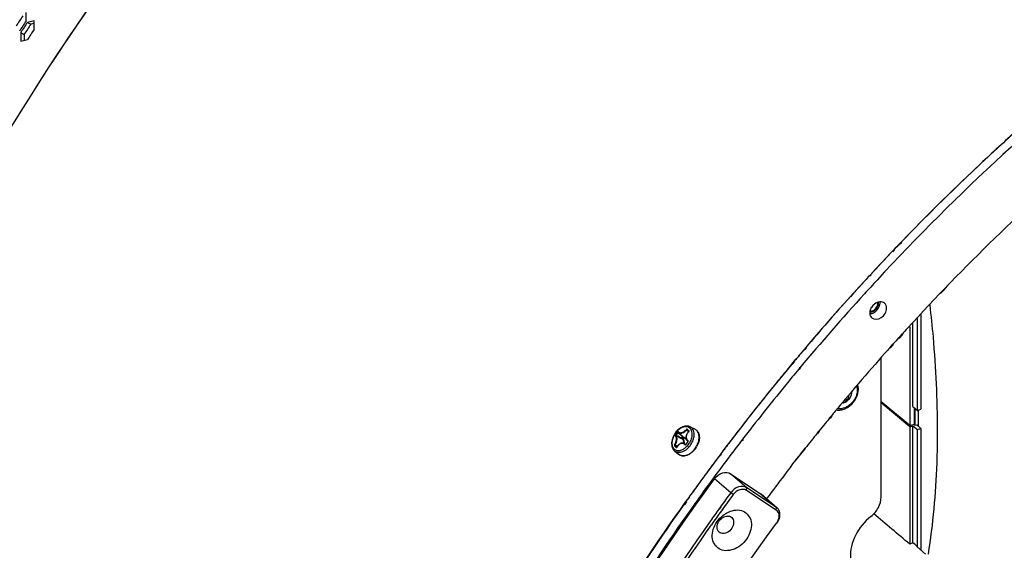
# Model space of a CAD drawing. Header units: millimetres. Extents: x 0 to 420, y 0 to 297.
# Tile 418 of 502: x 322 to 345, y 218 to 230. Entities that reach past the tile are written whole.
import ezdxf

# ---------------------------------------------------------------- set-up
doc = ezdxf.new("R2010")
doc.units = ezdxf.units.MM
doc.header["$LTSCALE"] = 23.1
doc.layers.get('0').update_dxf_attribs({"linetype": 'CONTINUOUS'})
doc.layers.add('02___PRT_ALL_AXES', color=7, linetype='CONTINUOUS')

msp = doc.modelspace()

# ---------------------------------------------------------------- linework, layer by layer
at = {"color": 3, "linetype": 'CONTINUOUS'}
for p, q in [((322.265, 229.87), (322.266, 230.069)), ((322.452, 229.874), (322.296, 229.837)), ((322.451, 229.674), (322.452, 229.874)), ((322.14, 229.601), (322.14, 229.4)), ((322.14, 229.4), (322.294, 229.437))]:
    msp.add_line(p, q, dxfattribs=at)
at = {"color": 7, "linetype": 'CONTINUOUS'}
for p, q in [((322.296, 229.837), (322.374, 229.792)), ((322.451, 229.81), (322.374, 229.792)), ((322.14, 229.601), (322.218, 229.556)), ((322.218, 229.556), (322.218, 229.419)), ((342.416, 224.559), (342.38, 224.521)), ((342.428, 224.547), (342.392, 224.509)), ((342.587, 224.737), (342.551, 224.7)), ((342.599, 224.725), (342.562, 224.687)), ((342.57, 224.718), (342.588, 224.736)), ((341.878, 223.987), (341.848, 223.955)), ((341.886, 223.979), (341.856, 223.947)), ((341.647, 223.737), (341.587, 223.671)), ((341.651, 223.733), (341.589, 223.669)), ((341.479, 223.553), (341.404, 223.47)), ((341.479, 223.553), (341.406, 223.468)), ((342.962, 220.833), (342.962, 222.964)), ((343.046, 223.057), (343.046, 220.858)), ((342.785, 222.771), (342.785, 220.481)), ((342.859, 220.919), (342.859, 222.851)), ((340.37, 222.291), (340.337, 222.252)), ((340.383, 222.281), (340.349, 222.242)), ((342.12, 218.824), (342.12, 222.044)), ((340.048, 221.908), (340.086, 221.954)), ((340.049, 221.909), (340.14, 222.019)), ((340.111, 221.965), (340.056, 221.902)), ((340.085, 221.953), (340.14, 222.019)), ((340.236, 221.824), (340.207, 221.789)), ((340.245, 221.816), (340.216, 221.783)), ((339.765, 221.567), (339.723, 221.515)), ((339.767, 221.566), (339.723, 221.515)), ((339.723, 221.515), (339.659, 221.436)), ((339.723, 221.515), (339.661, 221.435)), ((339.906, 221.425), (339.873, 221.385)), ((339.907, 221.424), (339.873, 221.385)), ((341.342, 221.061), (341.306, 221.093)), ((342.785, 220.481), (342.12, 221.034)), ((342.785, 220.452), (342.12, 221.005)), ((342.859, 220.919), (342.962, 220.833)), ((342.895, 220.513), (342.895, 220.888)), ((342.904, 220.881), (342.904, 220.486)), ((342.962, 220.833), (343.046, 220.858)), ((342.991, 220.462), (342.991, 220.841)), ((337.689, 220.45), (337.799, 220.395)), ((342.785, 220.481), (342.895, 220.513)), ((342.785, 220.452), (342.859, 220.473)), ((342.785, 220.452), (342.785, 217.729)), ((342.859, 217.76), (342.859, 220.473)), ((342.859, 220.473), (342.962, 220.388)), ((342.904, 220.486), (342.879, 220.508)), ((342.904, 220.486), (342.949, 220.5)), ((342.949, 220.5), (343.046, 220.412)), ((337.413, 220.319), (337.415, 220.317)), ((337.415, 220.317), (337.418, 220.314)), ((337.418, 220.314), (337.419, 220.313)), ((337.419, 220.313), (337.505, 220.238)), ((337.505, 220.237), (337.505, 220.238)), ((337.512, 220.176), (337.532, 220.201)), ((337.523, 220.167), (337.542, 220.193)), ((337.59, 220.233), (337.588, 220.221)), ((337.588, 220.221), (337.588, 220.208)), ((337.588, 220.208), (337.589, 220.196)), ((337.589, 220.196), (337.591, 220.185)), ((337.593, 220.246), (337.59, 220.233)), ((337.597, 220.258), (337.593, 220.246)), ((337.601, 220.271), (337.597, 220.258)), ((337.607, 220.283), (337.601, 220.271)), ((337.65, 220.338), (337.604, 220.379)), ((337.614, 220.295), (337.607, 220.283)), ((337.622, 220.307), (337.614, 220.295)), ((337.617, 220.381), (337.654, 220.347)), ((337.619, 220.394), (337.656, 220.36)), ((337.631, 220.318), (337.622, 220.307)), ((337.641, 220.329), (337.631, 220.318)), ((337.649, 220.337), (337.641, 220.329)), ((337.65, 220.338), (337.649, 220.337)), ((337.651, 220.335), (337.649, 220.337)), ((337.651, 220.339), (337.65, 220.338)), ((337.652, 220.341), (337.651, 220.339)), ((337.653, 220.342), (337.652, 220.341)), ((337.654, 220.343), (337.653, 220.342)), ((337.654, 220.347), (337.654, 220.347)), ((337.654, 220.347), (337.654, 220.347)), ((337.654, 220.347), (337.654, 220.346)), ((337.654, 220.346), (337.654, 220.345)), ((337.654, 220.346), (337.654, 220.346)), ((337.654, 220.345), (337.654, 220.344)), ((337.654, 220.344), (337.654, 220.343)), ((342.962, 220.388), (343.046, 220.412)), ((342.962, 217.673), (342.962, 220.388)), ((343.046, 220.412), (343.046, 217.588)), ((337.388, 219.999), (337.335, 220.026)), ((337.382, 219.988), (337.336, 220.012)), ((337.375, 219.977), (337.373, 219.978)), ((337.373, 219.978), (337.374, 219.977)), ((337.375, 219.977), (337.374, 219.977)), ((337.375, 219.978), (337.375, 219.977)), ((337.376, 219.978), (337.375, 219.978)), ((337.377, 219.98), (337.376, 219.979)), ((337.376, 219.979), (337.376, 219.978)), ((337.378, 219.981), (337.377, 219.98)), ((337.379, 219.982), (337.378, 219.981)), ((337.38, 219.983), (337.379, 219.982)), ((337.385, 219.993), (337.38, 219.983)), ((337.392, 220.004), (337.385, 219.993)), ((337.4, 220.015), (337.392, 220.004)), ((337.408, 220.025), (337.4, 220.015)), ((337.417, 220.034), (337.408, 220.025)), ((337.426, 220.042), (337.417, 220.034)), ((337.435, 220.049), (337.426, 220.042)), ((337.445, 220.055), (337.435, 220.049)), ((337.455, 220.061), (337.445, 220.055)), ((337.465, 220.065), (337.455, 220.061)), ((337.475, 220.068), (337.465, 220.065)), ((337.486, 220.071), (337.475, 220.068)), ((337.496, 220.072), (337.486, 220.071)), ((337.506, 220.072), (337.496, 220.072)), ((337.517, 220.071), (337.506, 220.072)), ((337.527, 220.069), (337.517, 220.071)), ((337.536, 220.066), (337.527, 220.069)), ((337.545, 220.063), (337.536, 220.066)), ((337.545, 220.063), (337.582, 220.045)), ((337.576, 220.041), (337.573, 220.043)), ((337.576, 220.041), (337.575, 220.041)), ((337.575, 220.041), (337.575, 220.041)), ((337.577, 220.041), (337.576, 220.041)), ((337.576, 220.041), (337.576, 220.041)), ((337.578, 220.042), (337.577, 220.041)), ((337.579, 220.042), (337.578, 220.042)), ((337.58, 220.043), (337.579, 220.042)), ((337.581, 220.044), (337.58, 220.043)), ((337.582, 220.045), (337.581, 220.044)), ((337.583, 220.046), (337.582, 220.045)), ((337.591, 220.056), (337.583, 220.046)), ((337.591, 220.185), (337.593, 220.173)), ((337.599, 220.067), (337.591, 220.056)), ((337.593, 220.173), (337.597, 220.163)), ((337.597, 220.163), (337.603, 220.152)), ((337.606, 220.077), (337.599, 220.067)), ((337.603, 220.152), (337.609, 220.143)), ((337.614, 220.086), (337.606, 220.077)), ((337.609, 220.143), (337.616, 220.134)), ((337.622, 220.097), (337.614, 220.086)), ((337.616, 220.134), (337.624, 220.126)), ((337.63, 220.107), (337.622, 220.097)), ((337.624, 220.126), (337.625, 220.125)), ((337.625, 220.125), (337.631, 220.12)), ((337.625, 220.125), (337.632, 220.118)), ((337.631, 220.108), (337.63, 220.107)), ((337.632, 220.119), (337.631, 220.12)), ((337.632, 220.119), (337.631, 220.12)), ((337.632, 220.109), (337.631, 220.108)), ((337.632, 220.119), (337.632, 220.119)), ((337.632, 220.119), (337.632, 220.118)), ((337.632, 220.118), (337.633, 220.118)), ((337.633, 220.112), (337.632, 220.111)), ((337.632, 220.111), (337.632, 220.109)), ((337.633, 220.118), (337.633, 220.117)), ((337.633, 220.117), (337.633, 220.115)), ((337.633, 220.115), (337.633, 220.114)), ((337.633, 220.114), (337.633, 220.112)), ((338.904, 220.164), (338.88, 220.132)), ((338.918, 220.154), (338.894, 220.123)), ((337.324, 219.894), (337.418, 219.815)), ((337.547, 219.946), (337.547, 219.947)), ((337.547, 219.946), (337.547, 219.947)), ((338.394, 219.821), (338.373, 219.793)), ((338.404, 219.814), (338.382, 219.787)), ((338.177, 219.529), (338.156, 219.501)), ((338.18, 219.527), (338.159, 219.499)), ((338.623, 219.363), (339.314, 218.907)), ((338.998, 219.038), (338.623, 219.363)), ((338.629, 218.921), (338.254, 219.245)), ((337.662, 218.822), (337.653, 218.81)), ((337.748, 218.942), (337.74, 218.931)), ((337.758, 218.936), (337.75, 218.924)), ((338.686, 218.879), (338.629, 218.921)), ((338.993, 218.977), (338.998, 219.038)), ((339.684, 218.52), (338.993, 218.977)), ((339.689, 218.582), (338.998, 219.038)), ((339.314, 218.907), (339.331, 218.893)), ((339.314, 218.907), (339.689, 218.582)), ((339.331, 218.893), (339.706, 218.569)), ((337.585, 218.714), (337.537, 218.647)), ((337.598, 218.706), (337.55, 218.638)), ((337.673, 218.814), (337.665, 218.803)), ((337.75, 218.605), (337.7, 218.535)), ((337.762, 218.597), (337.713, 218.527)), ((338.392, 218.596), (338.354, 218.543)), ((338.394, 218.594), (338.356, 218.542)), ((338.439, 218.54), (338.411, 218.502)), ((338.441, 218.539), (338.414, 218.501)), ((339.684, 218.52), (339.689, 218.582)), ((339.706, 218.569), (339.689, 218.582)), ((338.158, 218.27), (338.12, 218.217)), ((338.16, 218.268), (338.122, 218.216)), ((342.953, 217.67), (342.962, 217.673)), ((342.953, 217.67), (343.153, 217.494)), ((342.962, 217.673), (342.958, 217.676))]:
    msp.add_line(p, q, dxfattribs=at)
for centre, radius, start, end in [((366.451, 200.315), 52.13, 134.7854, 149.1101), ((364.056, 202.3), 50.195, 146.5227, 146.8439), ((364.411, 201.992), 50.398, 146.5227, 146.8439), ((379.83, 188.805), 51.751, 127.6479, 136.0272), ((379.855, 188.811), 51.568, 128.0098, 137.1889), ((379.922, 188.724), 51.873, 132.06, 133.3295), ((380.146, 188.489), 52.198, 133.3309, 136.0172), ((380.319, 188.319), 52.441, 136.0428, 136.3429), ((380.322, 188.317), 52.444, 136.073, 136.2858), ((380.414, 188.23), 52.57, 136.344, 139.6151), ((380.377, 188.265), 52.519, 136.3432, 137.1427), ((380.421, 188.224), 52.58, 137.1906, 137.5138), ((380.573, 188.092), 52.582, 137.1461, 137.6211), ((380.438, 188.208), 52.603, 137.6106, 137.7842), ((380.595, 188.072), 52.612, 137.621, 140.095), ((380.45, 188.197), 52.62, 137.9071, 139.614), ((380.411, 188.231), 52.567, 139.6702, 140.0681), ((380.427, 188.218), 52.588, 139.6146, 140.0035), ((380.262, 188.352), 52.375, 140.1551, 144.1339), ((380.368, 188.267), 52.511, 140.1593, 140.6431), ((380.518, 188.137), 52.511, 140.1439, 140.6596), ((380.328, 188.299), 52.46, 140.8272, 142.4307), ((380.479, 188.168), 52.461, 140.7161, 142.419), ((341.241, 221.263), 0.201, 358.6249, 359.9972), ((338.523, 219.414), 1.45, 142.6914, 144.2057), ((332.157, 209.721), 11.735, 62.8566, 63.7078), ((338.525, 219.412), 1.438, 142.6921, 144.2065), ((332.279, 210.002), 11.44, 62.7777, 63.6406), ((338.529, 219.41), 1.457, 141.1826, 142.6924), ((338.53, 219.408), 1.445, 141.1819, 142.6918), ((344.726, 228.468), 10.959, 228.0833, 228.9714), ((346.096, 230.022), 13.02, 228.7187, 228.9362), ((337.658, 220.351), 0.00522, 225.8285, 227.5017), ((380.283, 188.334), 52.403, 142.4309, 142.6821), ((338.927, 221.72), 2.347, 226.8999, 228.1457), ((338.96, 221.747), 2.376, 226.9074, 228.1275), ((338.997, 219.016), 1.744, 142.6924, 143.9511), ((339.004, 219.01), 1.754, 141.4374, 142.6913), ((337.286, 220.316), 0.453, 319.5193, 322.6977), ((337.28, 220.321), 0.461, 322.698, 328.7332), ((337.286, 220.316), 0.5, 320.9364, 322.6938), ((337.389, 220.249), 0.518, 323.9183, 329.4622), ((380.386, 188.24), 52.344, 142.4622, 143.6493), ((380.255, 188.355), 52.368, 142.6821, 143.069), ((337.516, 219.931), 0.152, 230.043, 234.6052), ((337.515, 219.93), 0.151, 234.6118, 238.7491), ((337.515, 219.931), 0.151, 238.7494, 239.8013), ((337.386, 220.25), 0.513, 317.1449, 322.7197), ((337.392, 220.247), 0.514, 322.6933, 323.9189), ((380.212, 188.387), 52.315, 143.1072, 143.4674), ((380.143, 188.439), 52.228, 143.5056, 144.1354), ((380.275, 188.322), 52.206, 143.6495, 144.2419), ((380.035, 188.517), 52.095, 144.1356, 144.5676), ((380.059, 188.499), 52.125, 144.2805, 144.4281), ((380.085, 188.481), 52.157, 144.1355, 144.2649), ((380.202, 188.374), 52.116, 144.2419, 144.5451), ((380.641, 188.001), 52.164, 143.6479, 144.0898), ((380.644, 187.998), 52.097, 143.6479, 144.1088), ((379.423, 188.941), 51.35, 144.6558, 150.8421), ((380.032, 188.519), 52.091, 144.4437, 144.5733), ((379.581, 188.806), 51.36, 144.631, 150.7952), ((380.587, 188.04), 52.097, 144.1608, 144.5312), ((380.586, 188.041), 52.025, 144.1603, 144.6023), ((379.748, 188.618), 51.078, 144.5855, 153.0354), ((380.205, 188.305), 51.562, 144.5973, 148.1593), ((339.431, 218.411), 0.326, 323.6552, 330.5505), ((343.119, 217.044), 0.762, 110.0106, 116.0251)]:
    msp.add_arc(centre, radius, start, end, dxfattribs=at)
at = {"color": 3, "linetype": 'CONTINUOUS'}
for centre, radius, start, end in [((366.52, 200.289), 52.201, 134.819, 146.7593), ((364.379, 202.019), 50.49, 146.5227, 146.8439), ((364.438, 201.968), 50.524, 146.5227, 146.8439), ((364.734, 201.711), 50.693, 146.5227, 146.8439)]:
    msp.add_arc(centre, radius, start, end, dxfattribs=at)
at = {"color": 7, "linetype": 'CONTINUOUS'}
for centre, major_axis, start_param, end_param in [((334.318, 224.175), (25.048, -20.852), 1.238528, 1.273737), ((331.048, 226.979), (26.72, -22.243), 1.121328, 1.125484)]:
    msp.add_ellipse(centre, major_axis=major_axis, ratio=0.015014, start_param=start_param, end_param=end_param, dxfattribs=at)
for points, knots in [([(315.793, 227.573), (316.407, 228.663), (317.74, 230.829), (320.762, 235.043), (323.373, 238.003), (325.243, 239.869)], [0, 0, 0, 0, 0.241286, 0.490234, 1, 1, 1, 1]), ([(343.25, 223.279), (343.278, 223.029), (343.377, 222.06), (343.424, 221.086), (343.424, 220.364)], [0, 0, 0, 0, 0.257982, 1, 1, 1, 1]), ([(341.552, 221.393), (341.554, 221.385), (341.563, 221.355), (341.567, 221.323), (341.567, 221.299)], [0, 0, 0, 0, 0.242401, 1, 1, 1, 1]), ([(341.592, 221.321), (341.592, 221.33), (341.591, 221.364), (341.584, 221.398), (341.577, 221.423)], [0, 0, 0, 0, 0.255608, 1, 1, 1, 1]), ([(341.099, 220.84), (341.128, 220.838), (341.189, 220.841), (341.278, 220.867), (341.362, 220.913), (341.464, 220.996), (341.56, 221.13), (341.592, 221.259), (341.592, 221.321)], [0, 0, 0, 0, 0.115445, 0.236727, 0.363409, 0.493817, 0.754495, 1, 1, 1, 1]), ([(341.567, 221.299), (341.567, 221.272), (341.56, 221.216), (341.531, 221.134), (341.486, 221.057), (341.427, 220.988), (341.357, 220.932), (341.259, 220.879), (341.175, 220.864), (341.123, 220.869)], [0, 0, 0, 0, 0.119539, 0.246244, 0.377852, 0.511241, 0.642997, 0.769974, 1, 1, 1, 1]), ([(341.342, 221.061), (341.371, 221.087), (341.419, 221.147), (341.441, 221.222), (341.442, 221.258)], [0, 0, 0, 0, 0.517195, 1, 1, 1, 1]), ([(341.342, 221.061), (341.347, 221.093), (341.358, 221.136), (341.376, 221.175), (341.381, 221.185)], [0, 0, 0, 0, 0.752688, 1, 1, 1, 1]), ([(341.233, 221.003), (341.242, 221.005), (341.282, 221.018), (341.318, 221.041), (341.342, 221.061)], [0, 0, 0, 0, 0.239732, 1, 1, 1, 1]), ([(341.276, 221.056), (341.281, 221.057), (341.303, 221.059), (341.325, 221.061), (341.342, 221.061)], [0, 0, 0, 0, 0.247283, 1, 1, 1, 1]), ([(337.689, 220.45), (337.676, 220.457), (337.648, 220.466), (337.604, 220.471), (337.558, 220.465), (337.495, 220.445), (337.419, 220.399), (337.369, 220.347), (337.347, 220.317)], [0, 0, 0, 0, 0.108905, 0.220521, 0.336566, 0.45832, 0.719586, 1, 1, 1, 1]), ([(337.734, 220.278), (337.735, 220.3), (337.73, 220.344), (337.703, 220.401), (337.658, 220.441), (337.599, 220.458), (337.534, 220.451), (337.467, 220.423), (337.403, 220.376), (337.366, 220.336), (337.349, 220.314)], [0, 0, 0, 0, 0.126387, 0.238742, 0.34311, 0.449495, 0.566825, 0.699036, 0.84497, 1, 1, 1, 1]), ([(337.777, 220.23), (337.78, 220.254), (337.781, 220.3), (337.767, 220.365), (337.737, 220.418), (337.706, 220.442), (337.689, 220.45)], [0, 0, 0, 0, 0.287079, 0.54533, 0.778796, 1, 1, 1, 1]), ([(337.347, 220.317), (337.321, 220.283), (337.279, 220.209), (337.253, 220.108), (337.254, 220.03), (337.266, 219.977), (337.288, 219.93), (337.311, 219.905), (337.324, 219.894)], [0, 0, 0, 0, 0.27954, 0.543962, 0.666681, 0.78258, 0.892979, 1, 1, 1, 1]), ([(337.349, 220.314), (337.329, 220.287), (337.295, 220.23), (337.265, 220.139), (337.258, 220.052), (337.276, 219.986), (337.303, 219.946), (337.329, 219.923), (337.359, 219.908), (337.407, 219.897), (337.474, 219.906), (337.523, 219.931), (337.547, 219.946)], [0, 0, 0, 0, 0.152853, 0.299375, 0.431872, 0.547237, 0.599916, 0.650749, 0.701485, 0.753893, 0.868395, 1, 1, 1, 1]), ([(337.324, 220.034), (337.335, 220.052), (337.353, 220.091), (337.365, 220.142), (337.367, 220.18), (337.362, 220.21), (337.353, 220.23), (337.343, 220.238)], [0, 0, 0, 0, 0.301299, 0.588736, 0.715488, 0.826416, 1, 1, 1, 1]), ([(337.335, 220.026), (337.347, 220.046), (337.367, 220.087), (337.38, 220.141), (337.381, 220.181), (337.377, 220.206), (337.369, 220.227), (337.36, 220.238), (337.355, 220.242)], [0, 0, 0, 0, 0.299999, 0.585912, 0.712183, 0.823005, 0.91797, 1, 1, 1, 1]), ([(337.347, 220.262), (337.345, 220.26), (337.343, 220.255), (337.34, 220.247), (337.34, 220.24), (337.343, 220.238)], [0, 0, 0, 0, 0.316269, 0.605417, 1, 1, 1, 1]), ([(337.343, 220.238), (337.344, 220.24), (337.348, 220.243), (337.353, 220.243), (337.355, 220.242)], [0, 0, 0, 0, 0.523231, 1, 1, 1, 1]), ([(337.347, 220.262), (337.348, 220.26), (337.352, 220.257), (337.356, 220.255), (337.358, 220.253)], [0, 0, 0, 0, 0.450596, 1, 1, 1, 1]), ([(337.358, 220.253), (337.358, 220.252), (337.356, 220.25), (337.354, 220.246), (337.354, 220.243), (337.355, 220.242)], [0, 0, 0, 0, 0.330377, 0.624882, 1, 1, 1, 1]), ([(337.414, 220.331), (337.413, 220.332), (337.41, 220.334), (337.404, 220.332), (337.399, 220.329), (337.395, 220.325), (337.393, 220.323)], [0, 0, 0, 0, 0.17249, 0.390201, 0.672891, 1, 1, 1, 1]), ([(337.393, 220.323), (337.395, 220.321), (337.399, 220.318), (337.402, 220.315), (337.405, 220.314)], [0, 0, 0, 0, 0.451187, 1, 1, 1, 1]), ([(337.412, 220.319), (337.41, 220.319), (337.408, 220.318), (337.406, 220.315), (337.405, 220.314)], [0, 0, 0, 0, 0.417825, 1, 1, 1, 1]), ([(337.414, 220.331), (337.413, 220.329), (337.411, 220.325), (337.412, 220.321), (337.413, 220.319)], [0, 0, 0, 0, 0.524954, 1, 1, 1, 1]), ([(337.414, 220.331), (337.418, 220.327), (337.427, 220.319), (337.446, 220.313), (337.468, 220.313), (337.503, 220.321), (337.547, 220.345), (337.579, 220.372), (337.594, 220.388)], [0, 0, 0, 0, 0.083243, 0.173911, 0.278547, 0.39962, 0.684422, 1, 1, 1, 1]), ([(337.419, 220.313), (337.424, 220.309), (337.435, 220.303), (337.455, 220.299), (337.478, 220.301), (337.513, 220.31), (337.557, 220.335), (337.589, 220.363), (337.604, 220.379)], [0, 0, 0, 0, 0.084631, 0.178409, 0.285866, 0.408289, 0.690713, 1, 1, 1, 1]), ([(337.542, 220.205), (337.541, 220.206), (337.536, 220.206), (337.533, 220.203), (337.532, 220.201)], [0, 0, 0, 0, 0.412571, 1, 1, 1, 1]), ([(337.542, 220.193), (337.542, 220.194), (337.538, 220.197), (337.535, 220.199), (337.532, 220.201)], [0, 0, 0, 0, 0.215897, 1, 1, 1, 1]), ([(337.542, 220.193), (337.544, 220.195), (337.545, 220.199), (337.544, 220.204), (337.542, 220.205)], [0, 0, 0, 0, 0.547206, 1, 1, 1, 1]), ([(337.542, 220.205), (337.549, 220.2), (337.564, 220.191), (337.581, 220.188), (337.59, 220.187)], [0, 0, 0, 0, 0.490492, 1, 1, 1, 1]), ([(337.542, 220.193), (337.549, 220.188), (337.566, 220.178), (337.584, 220.175), (337.593, 220.174)], [0, 0, 0, 0, 0.490274, 1, 1, 1, 1]), ([(337.651, 220.335), (337.635, 220.32), (337.609, 220.287), (337.592, 220.237), (337.593, 220.198), (337.6, 220.171), (337.613, 220.148), (337.626, 220.136), (337.632, 220.131)], [0, 0, 0, 0, 0.279145, 0.54018, 0.661599, 0.777155, 0.888966, 1, 1, 1, 1]), ([(337.619, 220.394), (337.617, 220.395), (337.613, 220.397), (337.607, 220.396), (337.6, 220.393), (337.596, 220.39), (337.594, 220.388)], [0, 0, 0, 0, 0.196803, 0.431609, 0.705889, 1, 1, 1, 1]), ([(337.594, 220.388), (337.595, 220.387), (337.598, 220.384), (337.601, 220.381), (337.604, 220.379)], [0, 0, 0, 0, 0.210767, 1, 1, 1, 1]), ([(337.617, 220.381), (337.615, 220.382), (337.61, 220.383), (337.606, 220.38), (337.604, 220.379)], [0, 0, 0, 0, 0.444183, 1, 1, 1, 1]), ([(337.619, 220.394), (337.617, 220.392), (337.615, 220.389), (337.615, 220.384), (337.616, 220.382), (337.617, 220.381)], [0, 0, 0, 0, 0.539379, 0.780037, 1, 1, 1, 1]), ([(337.651, 220.335), (337.653, 220.337), (337.657, 220.341), (337.66, 220.348), (337.66, 220.355), (337.658, 220.358), (337.656, 220.36)], [0, 0, 0, 0, 0.293134, 0.562157, 0.794517, 1, 1, 1, 1]), ([(337.656, 220.36), (337.655, 220.358), (337.652, 220.354), (337.653, 220.348), (337.654, 220.347)], [0, 0, 0, 0, 0.555365, 1, 1, 1, 1]), ([(337.674, 220.081), (337.681, 220.093), (337.706, 220.137), (337.723, 220.187), (337.729, 220.224)], [0, 0, 0, 0, 0.257977, 1, 1, 1, 1]), ([(337.683, 220.013), (337.708, 220.046), (337.749, 220.115), (337.772, 220.192), (337.777, 220.23)], [0, 0, 0, 0, 0.513455, 1, 1, 1, 1]), ([(337.729, 220.224), (337.73, 220.228), (337.733, 220.246), (337.734, 220.264), (337.734, 220.278)], [0, 0, 0, 0, 0.25676, 1, 1, 1, 1]), ([(337.799, 220.395), (337.818, 220.385), (337.853, 220.359), (337.886, 220.301), (337.902, 220.23), (337.9, 220.181), (337.896, 220.155)], [0, 0, 0, 0, 0.227221, 0.463651, 0.71974, 1, 1, 1, 1]), ([(337.856, 220.046), (337.872, 220.081), (337.894, 220.151), (337.896, 220.24), (337.88, 220.303), (337.861, 220.342), (337.834, 220.373), (337.811, 220.389), (337.799, 220.395)], [0, 0, 0, 0, 0.29637, 0.561437, 0.680646, 0.791697, 0.896974, 1, 1, 1, 1]), ([(343.424, 220.364), (343.424, 220.111), (343.407, 219.152), (343.323, 218.193), (343.211, 217.495)], [0, 0, 0, 0, 0.263653, 1, 1, 1, 1]), ([(337.324, 220.034), (337.321, 220.029), (337.318, 220.02), (337.32, 220.009), (337.323, 220.006)], [0, 0, 0, 0, 0.561275, 1, 1, 1, 1]), ([(337.323, 220.006), (337.324, 220.009), (337.328, 220.012), (337.334, 220.013), (337.336, 220.012)], [0, 0, 0, 0, 0.536902, 1, 1, 1, 1]), ([(337.324, 220.034), (337.325, 220.032), (337.329, 220.029), (337.333, 220.027), (337.335, 220.026)], [0, 0, 0, 0, 0.470407, 1, 1, 1, 1]), ([(337.335, 220.026), (337.335, 220.025), (337.333, 220.02), (337.333, 220.014), (337.336, 220.012)], [0, 0, 0, 0, 0.280081, 1, 1, 1, 1]), ([(337.361, 219.972), (337.362, 219.974), (337.366, 219.978), (337.371, 219.979), (337.373, 219.978)], [0, 0, 0, 0, 0.54478, 1, 1, 1, 1]), ([(337.361, 219.972), (337.362, 219.971), (337.364, 219.969), (337.371, 219.969), (337.375, 219.972), (337.377, 219.975)], [0, 0, 0, 0, 0.226628, 0.456786, 1, 1, 1, 1]), ([(337.377, 219.975), (337.378, 219.975), (337.379, 219.977), (337.381, 219.979), (337.381, 219.981)], [0, 0, 0, 0, 0.241516, 1, 1, 1, 1]), ([(337.381, 219.981), (337.381, 219.981), (337.38, 219.982), (337.379, 219.983), (337.38, 219.983)], [0, 0, 0, 0, 0.69162, 1, 1, 1, 1]), ([(337.561, 220.038), (337.555, 220.044), (337.542, 220.054), (337.518, 220.064), (337.492, 220.066), (337.457, 220.06), (337.414, 220.033), (337.391, 220), (337.381, 219.981)], [0, 0, 0, 0, 0.116121, 0.229042, 0.342512, 0.460248, 0.71583, 1, 1, 1, 1]), ([(337.512, 220.176), (337.511, 220.174), (337.509, 220.17), (337.51, 220.165), (337.511, 220.163)], [0, 0, 0, 0, 0.573174, 1, 1, 1, 1]), ([(337.523, 220.167), (337.521, 220.166), (337.518, 220.163), (337.513, 220.163), (337.511, 220.163)], [0, 0, 0, 0, 0.539864, 1, 1, 1, 1]), ([(337.538, 220.065), (337.54, 220.084), (337.538, 220.112), (337.526, 220.144), (337.516, 220.158), (337.511, 220.163)], [0, 0, 0, 0, 0.536528, 0.77589, 1, 1, 1, 1]), ([(337.523, 220.167), (337.522, 220.168), (337.519, 220.171), (337.515, 220.174), (337.512, 220.176)], [0, 0, 0, 0, 0.215897, 1, 1, 1, 1]), ([(337.551, 220.06), (337.553, 220.08), (337.552, 220.111), (337.539, 220.147), (337.529, 220.161), (337.523, 220.167)], [0, 0, 0, 0, 0.537795, 0.776835, 1, 1, 1, 1]), ([(337.573, 220.043), (337.57, 220.045), (337.562, 220.053), (337.552, 220.059), (337.545, 220.063)], [0, 0, 0, 0, 0.255169, 1, 1, 1, 1]), ([(337.547, 219.947), (337.555, 219.952), (337.585, 219.974), (337.613, 220), (337.631, 220.022)], [0, 0, 0, 0, 0.242061, 1, 1, 1, 1]), ([(337.56, 219.901), (337.571, 219.907), (337.613, 219.935), (337.65, 219.971), (337.674, 220.001)], [0, 0, 0, 0, 0.239892, 1, 1, 1, 1]), ([(337.561, 220.038), (337.562, 220.039), (337.565, 220.042), (337.57, 220.044), (337.573, 220.043)], [0, 0, 0, 0, 0.293681, 1, 1, 1, 1]), ([(337.561, 220.038), (337.563, 220.036), (337.567, 220.034), (337.574, 220.034), (337.581, 220.037), (337.585, 220.041), (337.586, 220.043)], [0, 0, 0, 0, 0.2254, 0.460758, 0.719744, 1, 1, 1, 1]), ([(337.586, 220.043), (337.585, 220.044), (337.584, 220.044), (337.584, 220.045), (337.583, 220.046), (337.583, 220.046)], [0, 0, 0, 0, 0.715613, 0.913368, 1, 1, 1, 1]), ([(337.632, 220.131), (337.631, 220.129), (337.629, 220.125), (337.63, 220.121), (337.631, 220.12)], [0, 0, 0, 0, 0.57775, 1, 1, 1, 1]), ([(337.633, 220.104), (337.632, 220.104), (337.631, 220.105), (337.63, 220.106), (337.63, 220.106), (337.63, 220.107), (337.63, 220.107)], [0, 0, 0, 0, 0.414921, 0.729649, 0.926677, 1, 1, 1, 1]), ([(337.633, 220.104), (337.634, 220.106), (337.637, 220.111), (337.638, 220.119), (337.637, 220.126), (337.634, 220.13), (337.632, 220.131)], [0, 0, 0, 0, 0.275325, 0.538237, 0.778699, 1, 1, 1, 1]), ([(337.794, 219.939), (337.8, 219.948), (337.824, 219.981), (337.844, 220.017), (337.856, 220.046)], [0, 0, 0, 0, 0.251002, 1, 1, 1, 1]), ([(337.896, 220.155), (337.894, 220.141), (337.882, 220.082), (337.858, 220.025), (337.835, 219.986)], [0, 0, 0, 0, 0.240465, 1, 1, 1, 1]), ([(337.324, 219.894), (337.338, 219.882), (337.372, 219.863), (337.433, 219.856), (337.498, 219.869), (337.54, 219.888), (337.56, 219.901)], [0, 0, 0, 0, 0.22123, 0.454707, 0.712948, 1, 1, 1, 1]), ([(337.676, 219.821), (337.654, 219.808), (337.61, 219.786), (337.539, 219.772), (337.473, 219.78), (337.434, 219.801), (337.418, 219.815)], [0, 0, 0, 0, 0.280261, 0.53635, 0.772779, 1, 1, 1, 1]), ([(337.439, 219.8), (337.45, 219.794), (337.473, 219.784), (337.526, 219.775), (337.6, 219.786), (337.686, 219.83), (337.737, 219.875), (337.762, 219.901)], [0, 0, 0, 0, 0.10238, 0.20871, 0.441186, 0.706826, 1, 1, 1, 1]), ([(337.801, 219.935), (337.792, 219.924), (337.756, 219.88), (337.712, 219.843), (337.676, 219.821)], [0, 0, 0, 0, 0.258532, 1, 1, 1, 1]), ([(338.254, 219.245), (338.299, 219.306), (338.412, 219.401), (338.571, 219.397), (338.623, 219.363)], [0, 0, 0, 0, 0.547216, 1, 1, 1, 1]), ([(330.533, 203.644), (330.916, 205.011), (332.76, 210.537), (335.645, 215.701), (338.254, 219.245)], [0, 0, 0, 0, 0.243865, 1, 1, 1, 1]), ([(338.998, 219.038), (338.946, 219.073), (338.787, 219.076), (338.674, 218.982), (338.629, 218.921)], [0, 0, 0, 0, 0.452784, 1, 1, 1, 1]), ([(338.993, 218.977), (338.949, 219.005), (338.817, 219.008), (338.723, 218.929), (338.686, 218.879)], [0, 0, 0, 0, 0.452784, 1, 1, 1, 1]), ([(341.883, 218.369), (341.954, 218.426), (342.069, 218.564), (342.12, 218.74), (342.12, 218.824)], [0, 0, 0, 0, 0.517639, 1, 1, 1, 1]), ([(332.804, 210.452), (333.131, 211.169), (334.526, 214.035), (336.198, 216.765), (337.588, 218.719)], [0, 0, 0, 0, 0.24747, 1, 1, 1, 1]), ([(338.426, 217.589), (338.329, 217.617), (338.149, 217.813), (338.237, 218.195), (338.495, 218.477), (338.769, 218.54), (338.88, 218.508)], [0, 0, 0, 0, 0.213494, 0.468879, 0.75293, 1, 1, 1, 1]), ([(338.356, 218.008), (338.293, 218.063), (338.312, 218.301), (338.513, 218.4), (338.6, 218.375)], [0, 0, 0, 0, 0.478313, 1, 1, 1, 1]), ([(338.88, 218.508), (338.977, 218.48), (339.157, 218.284), (339.069, 217.902), (338.811, 217.62), (338.538, 217.557), (338.426, 217.589)], [0, 0, 0, 0, 0.213494, 0.468879, 0.75293, 1, 1, 1, 1]), ([(339.714, 218.251), (339.74, 218.297), (339.772, 218.397), (339.721, 218.496), (339.684, 218.52)], [0, 0, 0, 0, 0.546212, 1, 1, 1, 1]), ([(339.7, 218.219), (339.74, 218.274), (339.794, 218.396), (339.749, 218.532), (339.706, 218.569)], [0, 0, 0, 0, 0.547998, 1, 1, 1, 1]), ([(341.883, 218.369), (341.734, 218.251), (341.494, 217.96), (341.399, 217.588), (341.409, 217.413)], [0, 0, 0, 0, 0.520027, 1, 1, 1, 1]), ([(332.309, 203.307), (332.676, 204.613), (334.442, 209.894), (337.2, 214.83), (339.693, 218.218)], [0, 0, 0, 0, 0.243886, 1, 1, 1, 1]), ([(338.65, 218.348), (338.714, 218.294), (338.694, 218.056), (338.493, 217.956), (338.406, 217.981)], [0, 0, 0, 0, 0.478313, 1, 1, 1, 1])]:
    msp.add_open_spline(points, degree=3, knots=knots, dxfattribs=at)
at = {"color": 3, "linetype": 'CONTINUOUS'}
msp.add_open_spline([(315.793, 227.573), (317.056, 229.78), (319.952, 234.096), (323.383, 238), (325.25, 239.863)], degree=3, knots=[0, 0, 0, 0, 0.490908, 1, 1, 1, 1], dxfattribs=at)
at = {"color": 7, "linetype": 'CONTINUOUS'}
for points in [[(343.496, 223.547), (343.558, 223.597), (343.614, 223.656), (343.66, 223.722)], [(337.413, 220.319), (337.413, 220.319), (337.412, 220.319), (337.412, 220.319)], [(337.573, 220.043), (337.573, 220.042), (337.574, 220.042), (337.575, 220.041)], [(338.6, 218.375), (338.619, 218.37), (338.636, 218.361), (338.65, 218.348)], [(338.406, 217.981), (338.387, 217.987), (338.37, 217.996), (338.356, 218.008)]]:
    msp.add_open_spline(points, degree=3, dxfattribs=at)
at = {"color": 2, "linetype": 'CONTINUOUS'}
for points, knots in [([(341.859, 223.115), (341.861, 223.115), (341.866, 223.116), (341.873, 223.116), (341.879, 223.117), (341.883, 223.118), (341.885, 223.118), (341.887, 223.118), (341.889, 223.118), (341.89, 223.118), (341.891, 223.118), (341.891, 223.119), (341.892, 223.119), (341.893, 223.119), (341.895, 223.12), (341.898, 223.121), (341.903, 223.122), (341.908, 223.124), (341.913, 223.126), (341.916, 223.127), (341.919, 223.128), (341.922, 223.129), (341.923, 223.129), (341.924, 223.129), (341.925, 223.129), (341.925, 223.13), (341.926, 223.13), (341.928, 223.131), (341.931, 223.133), (341.934, 223.135), (341.939, 223.137), (341.944, 223.14), (341.948, 223.143), (341.951, 223.144), (341.954, 223.146), (341.955, 223.146), (341.957, 223.147), (341.958, 223.148), (341.959, 223.149), (341.961, 223.15), (341.963, 223.152), (341.966, 223.155), (341.971, 223.158), (341.975, 223.162), (341.978, 223.164), (341.981, 223.166), (341.983, 223.168), (341.985, 223.169), (341.986, 223.17), (341.987, 223.171), (341.988, 223.172), (341.989, 223.174), (341.991, 223.176), (341.994, 223.179), (341.998, 223.183), (342.001, 223.187), (342.005, 223.191), (342.008, 223.194), (342.01, 223.196), (342.011, 223.198), (342.012, 223.199), (342.013, 223.2), (342.014, 223.201), (342.015, 223.202), (342.016, 223.205), (342.018, 223.207), (342.02, 223.211), (342.023, 223.216), (342.026, 223.22), (342.029, 223.225), (342.031, 223.228), (342.033, 223.23), (342.033, 223.231), (342.034, 223.232), (342.034, 223.232), (342.034, 223.233), (342.035, 223.234), (342.036, 223.236), (342.037, 223.24), (342.039, 223.245), (342.042, 223.251), (342.045, 223.258), (342.048, 223.263), (342.049, 223.266)], [0, 0, 0, 0, 0.03125, 0.0625, 0.09375, 0.109375, 0.117188, 0.125, 0.132812, 0.136719, 0.140625, 0.142578, 0.144531, 0.148438, 0.15625, 0.171875, 0.1875, 0.21875, 0.234375, 0.25, 0.265625, 0.273438, 0.277344, 0.28125, 0.285156, 0.289062, 0.292969, 0.296875, 0.3125, 0.328125, 0.34375, 0.375, 0.390625, 0.40625, 0.414062, 0.421875, 0.429688, 0.433594, 0.4375, 0.445312, 0.453125, 0.46875, 0.5, 0.515625, 0.53125, 0.546875, 0.554688, 0.5625, 0.566406, 0.570312, 0.578125, 0.585938, 0.59375, 0.609375, 0.625, 0.65625, 0.671875, 0.6875, 0.703125, 0.707031, 0.710938, 0.714844, 0.71875, 0.726562, 0.734375, 0.75, 0.765625, 0.78125, 0.8125, 0.828125, 0.84375, 0.851562, 0.855469, 0.857422, 0.859375, 0.863281, 0.867188, 0.875, 0.890625, 0.90625, 0.9375, 0.96875, 1, 1, 1, 1]), ([(342.049, 223.266), (342.049, 223.267), (342.05, 223.271), (342.051, 223.275), (342.052, 223.278), (342.053, 223.279), (342.053, 223.281), (342.054, 223.283), (342.054, 223.285), (342.055, 223.288), (342.055, 223.29), (342.056, 223.291), (342.056, 223.293), (342.056, 223.296), (342.057, 223.3), (342.057, 223.303), (342.057, 223.304), (342.058, 223.306), (342.058, 223.307), (342.058, 223.308), (342.058, 223.311), (342.058, 223.314), (342.059, 223.317), (342.059, 223.319), (342.059, 223.32), (342.059, 223.322), (342.059, 223.325), (342.059, 223.327), (342.059, 223.329), (342.059, 223.331), (342.058, 223.332), (342.058, 223.335), (342.058, 223.339), (342.057, 223.342), (342.057, 223.344)], [0, 0, 0, 0, 0.0625, 0.125, 0.15625, 0.171875, 0.1875, 0.21875, 0.25, 0.28125, 0.3125, 0.328125, 0.34375, 0.375, 0.4375, 0.46875, 0.484375, 0.5, 0.515625, 0.53125, 0.5625, 0.625, 0.65625, 0.671875, 0.6875, 0.71875, 0.75, 0.78125, 0.8125, 0.828125, 0.84375, 0.875, 0.9375, 1, 1, 1, 1])]:
    msp.add_open_spline(points, degree=3, knots=knots, dxfattribs=at)
at = {"layer": '02___PRT_ALL_AXES', "color": 7, "linetype": 'CONTINUOUS'}
for p, q in [((342.526, 222.514), (342.56, 222.551)), ((342.539, 222.502), (342.626, 222.597)), ((342.56, 222.551), (342.613, 222.61)), ((342.321, 222.286), (342.359, 222.329)), ((342.332, 222.275), (342.407, 222.358)), ((342.359, 222.329), (342.395, 222.369)), ((340.924, 220.656), (340.967, 220.708)), ((340.939, 220.645), (340.981, 220.696)), ((340.639, 220.304), (340.677, 220.352)), ((340.652, 220.294), (340.691, 220.342)), ((340.073, 219.589), (340.366, 219.946)), ((340.158, 219.699), (340.21, 219.765)), ((340.21, 219.765), (340.259, 219.827)), ((340.259, 219.827), (340.311, 219.893)), ((340.311, 219.893), (340.358, 219.952)), ((340.013, 219.512), (340.073, 219.589)), ((340.015, 219.51), (340.073, 219.589)), ((340.073, 219.589), (340.11, 219.636)), ((340.11, 219.636), (340.158, 219.699)), ((339.458, 218.78), (339.467, 218.792)), ((339.473, 218.771), (339.482, 218.783))]:
    msp.add_line(p, q, dxfattribs=at)
for centre, radius, start, end in [((379.506, 189.043), 49.878, 130.806, 137.5024), ((342.132, 223.073), 0.279, 149.0568, 157.0551), ((342.149, 223.064), 0.298, 137.344, 149.0833), ((342.147, 223.065), 0.296, 127.6328, 137.3516), ((341.863, 223.325), 0.182, 341.2888, 346.0988), ((342.04, 223.092), 0.184, 179.9801, 185.1854), ((379.813, 188.749), 50.303, 137.4915, 137.6909), ((379.813, 188.749), 50.303, 137.8379, 138.0606), ((379.808, 188.754), 50.296, 138.1878, 138.38), ((379.789, 188.771), 50.27, 138.3799, 139.4346), ((379.808, 188.755), 50.295, 139.5655, 140.4032), ((379.792, 188.768), 50.275, 139.4346, 139.5654), ((379.811, 188.752), 50.3, 140.6335, 140.8204), ((379.813, 188.75), 50.302, 140.4031, 140.5573), ((379.807, 188.755), 50.294, 140.8204, 141.0796), ((379.79, 188.769), 50.273, 141.1497, 141.663), ((379.715, 188.827), 50.178, 142.3011, 142.5647), ((379.657, 188.872), 50.104, 142.5646, 143.333)]:
    msp.add_arc(centre, radius, start, end, dxfattribs=at)
for points in [[(341.876, 223.182), (341.864, 223.154), (341.856, 223.122), (341.856, 223.092)], [(342.094, 223.35), (342.048, 223.348), (342.003, 223.327), (341.967, 223.299)], [(341.986, 223.127), (342.037, 223.166), (342.077, 223.226), (342.091, 223.288)], [(342.198, 223.318), (342.171, 223.342), (342.13, 223.353), (342.094, 223.35)], [(342.246, 223.204), (342.246, 223.245), (342.23, 223.291), (342.198, 223.318)], [(341.857, 223.075), (341.86, 223.039), (341.877, 223.002), (341.904, 222.978)], [(341.858, 223.075), (341.888, 223.077), (341.918, 223.087), (341.944, 223.1)], [(341.944, 223.1), (341.959, 223.108), (341.973, 223.117), (341.986, 223.127)]]:
    msp.add_open_spline(points, degree=3, dxfattribs=at)
for points, knots in [([(341.861, 223.13), (341.898, 223.129), (341.975, 223.162), (342.022, 223.229), (342.035, 223.267)], [0, 0, 0, 0, 0.480343, 1, 1, 1, 1]), ([(341.904, 222.978), (341.958, 222.931), (342.16, 222.96), (342.246, 223.12), (342.246, 223.204)], [0, 0, 0, 0, 0.459695, 1, 1, 1, 1]), ([(342.04, 223.281), (342.041, 223.286), (342.045, 223.305), (342.045, 223.325), (342.043, 223.339)], [0, 0, 0, 0, 0.261156, 1, 1, 1, 1]), ([(342.091, 223.288), (342.092, 223.296), (342.095, 223.311), (342.096, 223.327), (342.096, 223.334)], [0, 0, 0, 0, 0.509074, 1, 1, 1, 1])]:
    msp.add_open_spline(points, degree=3, knots=knots, dxfattribs=at)

doc.saveas('drawing.dxf')
